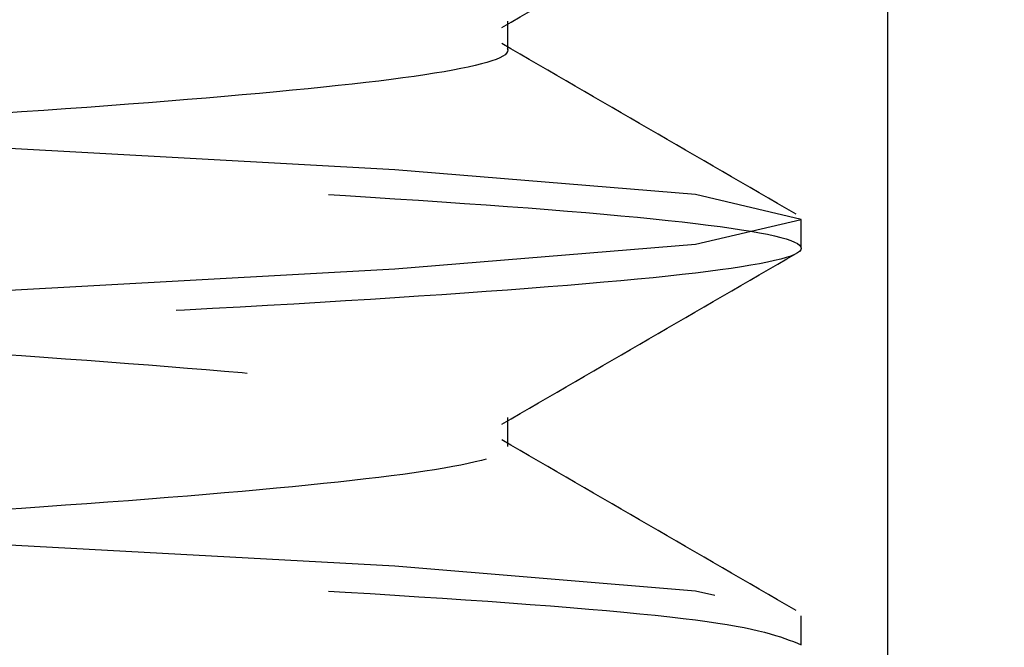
# Model space of a CAD drawing. Header units: inches. Extents: x 1907 to 2452, y -210 to -54.
# Tile 709 of 1056: x 2144.1262 to 2144.2149, y -176.8672 to -176.8106. Entities that reach past the tile are written whole.
import ezdxf

# ---------------------------------------------------------------- set-up
doc = ezdxf.new("R2010")
doc.units = ezdxf.units.IN
doc.header["$LTSCALE"] = 0.5
doc.header["$MEASUREMENT"] = 0
doc.linetypes.add('HIDDEN', pattern=[0.22499999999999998, 0.15, -0.075])
doc.layers.add('SID-M-H', color=4, linetype='HIDDEN')

msp = doc.modelspace()

# ---------------------------------------------------------------- linework, layer by layer
at = {"layer": 'SID-M-H'}
for p, q in [((2144.214886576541, -175.881832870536), (2144.214886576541, -177.411832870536)), ((2144.20440777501, -177.081832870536), (2144.20440777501, -176.211832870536)), ((2144.170176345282, -176.8133656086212), (2144.170176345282, -176.8107614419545)), ((2144.159983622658, -176.8241542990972), (2144.119430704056, -176.8219221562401)), ((2144.187080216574, -176.8263864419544), (2144.159983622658, -176.8241542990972)), ((2144.19659527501, -176.8286185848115), (2144.187080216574, -176.8263864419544)), ((2144.187080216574, -176.8308507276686), (2144.19659527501, -176.8286185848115)), ((2144.19659527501, -176.8312227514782), (2144.19659527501, -176.8286185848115)), ((2144.159983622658, -176.8330828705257), (2144.187080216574, -176.8308507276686)), ((2144.119430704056, -176.8353150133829), (2144.159983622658, -176.8330828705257)), ((2144.170176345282, -176.8490798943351), (2144.170176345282, -176.8464757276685)), ((2144.159983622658, -176.8598685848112), (2144.119430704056, -176.8576364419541)), ((2144.187080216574, -176.8621007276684), (2144.159983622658, -176.8598685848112)), ((2144.188809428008, -176.8625063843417), (2144.187080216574, -176.8621007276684)), ((2144.19659527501, -176.8669370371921), (2144.19659527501, -176.8643328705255))]:
    msp.add_line(p, q, dxfattribs=at)
for points, knots in [([(2143.97499658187, -175.8292082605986), (2143.976194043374, -175.8297557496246), (2143.979018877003, -175.8310472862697), (2144.000392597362, -175.8330828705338), (2144.032802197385, -175.8353150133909), (2144.07161820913, -175.837547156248), (2144.110296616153, -175.8397792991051), (2144.143119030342, -175.8420114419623), (2144.165042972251, -175.8442435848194), (2144.172742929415, -175.8464757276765), (2144.165043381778, -175.8487078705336), (2144.143117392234, -175.8509400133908), (2144.110302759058, -175.8531721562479), (2144.071595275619, -175.855404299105), (2144.032887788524, -175.8576364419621), (2144.000073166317, -175.8598685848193), (2143.978147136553, -175.8621007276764), (2143.970447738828, -175.8643328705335), (2143.978147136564, -175.8665650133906), (2144.000073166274, -175.8687971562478), (2144.032887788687, -175.8710292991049), (2144.07159527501, -175.873261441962), (2144.110302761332, -175.8754935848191), (2144.143117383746, -175.8777257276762), (2144.165043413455, -175.8799578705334), (2144.172742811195, -175.8821900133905), (2144.165043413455, -175.8844221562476), (2144.143117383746, -175.8866542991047), (2144.110302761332, -175.8888864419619), (2144.07159527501, -175.891118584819), (2144.032887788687, -175.8933507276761), (2144.000073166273, -175.8955828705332), (2143.978147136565, -175.8978150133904), (2143.970447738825, -175.9000471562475), (2143.978147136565, -175.9022792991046), (2144.000073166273, -175.9045114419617), (2144.032887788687, -175.9067435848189), (2144.07159527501, -175.908975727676), (2144.110302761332, -175.9112078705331), (2144.143117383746, -175.9134400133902), (2144.165043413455, -175.9156721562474), (2144.172742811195, -175.9179042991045), (2144.165043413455, -175.9201364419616), (2144.143117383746, -175.9223685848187), (2144.110302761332, -175.9246007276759), (2144.07159527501, -175.926832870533), (2144.032887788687, -175.9290650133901), (2144.000073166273, -175.9312971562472), (2143.978147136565, -175.9335292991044), (2143.970447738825, -175.9357614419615), (2143.978147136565, -175.9379935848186), (2144.000073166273, -175.9402257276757), (2144.032887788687, -175.9424578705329), (2144.07159527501, -175.94469001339), (2144.110302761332, -175.9469221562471), (2144.143117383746, -175.9491542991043), (2144.165043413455, -175.9513864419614), (2144.172742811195, -175.9536185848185), (2144.165043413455, -175.9558507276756), (2144.143117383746, -175.9580828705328), (2144.110302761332, -175.9603150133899), (2144.07159527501, -175.962547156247), (2144.032887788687, -175.9647792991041), (2144.000073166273, -175.9670114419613), (2143.978147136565, -175.9692435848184), (2143.970447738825, -175.9714757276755), (2143.978147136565, -175.9737078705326), (2144.000073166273, -175.9759400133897), (2144.032887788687, -175.9781721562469), (2144.07159527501, -175.980404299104), (2144.110302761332, -175.9826364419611), (2144.143117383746, -175.9848685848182), (2144.165043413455, -175.9871007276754), (2144.172742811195, -175.9893328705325), (2144.165043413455, -175.9915650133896), (2144.143117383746, -175.9937971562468), (2144.110302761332, -175.9960292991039), (2144.07159527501, -175.998261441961), (2144.032887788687, -176.0004935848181), (2144.000073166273, -176.0027257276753), (2143.978147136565, -176.0049578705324), (2143.970447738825, -176.0071900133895), (2143.978147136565, -176.0094221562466), (2144.000073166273, -176.0116542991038), (2144.032887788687, -176.0138864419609), (2144.07159527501, -176.016118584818), (2144.110302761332, -176.0183507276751), (2144.143117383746, -176.0205828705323), (2144.165043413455, -176.0228150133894), (2144.172742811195, -176.0250471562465), (2144.165043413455, -176.0272792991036), (2144.143117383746, -176.0295114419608), (2144.110302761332, -176.0317435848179), (2144.07159527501, -176.033975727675), (2144.032887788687, -176.0362078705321), (2144.000073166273, -176.0384400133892), (2143.978147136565, -176.0406721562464), (2143.970447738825, -176.0429042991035), (2143.978147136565, -176.0451364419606), (2144.000073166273, -176.0473685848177), (2144.032887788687, -176.0496007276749), (2144.07159527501, -176.051832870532), (2144.110302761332, -176.0540650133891), (2144.143117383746, -176.0562971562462), (2144.165043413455, -176.0585292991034), (2144.172742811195, -176.0607614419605), (2144.165043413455, -176.0629935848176), (2144.143117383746, -176.0652257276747), (2144.110302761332, -176.0674578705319), (2144.07159527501, -176.069690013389), (2144.032887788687, -176.0719221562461), (2144.000073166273, -176.0741542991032), (2143.978147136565, -176.0763864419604), (2143.970447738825, -176.0786185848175), (2143.978147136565, -176.0808507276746), (2144.000073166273, -176.0830828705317), (2144.032887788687, -176.0853150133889), (2144.07159527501, -176.087547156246), (2144.110302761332, -176.0897792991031), (2144.143117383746, -176.0920114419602), (2144.165043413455, -176.0942435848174), (2144.172742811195, -176.0964757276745), (2144.165043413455, -176.0987078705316), (2144.143117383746, -176.1009400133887), (2144.110302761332, -176.1031721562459), (2144.07159527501, -176.105404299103), (2144.032887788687, -176.1076364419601), (2144.000073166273, -176.1098685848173), (2143.978147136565, -176.1121007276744), (2143.970447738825, -176.1143328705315), (2143.978147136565, -176.1165650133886), (2144.000073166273, -176.1187971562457), (2144.032887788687, -176.1210292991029), (2144.07159527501, -176.12326144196), (2144.110302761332, -176.1254935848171), (2144.143117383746, -176.1277257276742), (2144.165043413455, -176.1299578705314), (2144.172742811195, -176.1321900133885), (2144.165043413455, -176.1344221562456), (2144.143117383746, -176.1366542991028), (2144.110302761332, -176.1388864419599), (2144.07159527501, -176.141118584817), (2144.032887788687, -176.1433507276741), (2144.000073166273, -176.1455828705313), (2143.978147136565, -176.1478150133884), (2143.970447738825, -176.1500471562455), (2143.978147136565, -176.1522792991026), (2144.000073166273, -176.1545114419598), (2144.032887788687, -176.1567435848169), (2144.07159527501, -176.158975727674), (2144.110302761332, -176.1612078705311), (2144.143117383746, -176.1634400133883), (2144.165043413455, -176.1656721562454), (2144.172742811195, -176.1679042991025), (2144.165043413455, -176.1701364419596), (2144.143117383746, -176.1723685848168), (2144.110302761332, -176.1746007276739), (2144.07159527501, -176.176832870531), (2144.032887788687, -176.1790650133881), (2144.000073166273, -176.1812971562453), (2143.978147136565, -176.1835292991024), (2143.970447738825, -176.1857614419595), (2143.978147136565, -176.1879935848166), (2144.000073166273, -176.1902257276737), (2144.032887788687, -176.1924578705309), (2144.07159527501, -176.194690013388), (2144.110302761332, -176.1969221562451), (2144.143117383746, -176.1991542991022), (2144.165043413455, -176.2013864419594), (2144.172742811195, -176.2036185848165), (2144.165043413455, -176.2058507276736), (2144.143117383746, -176.2080828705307), (2144.110302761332, -176.2103150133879), (2144.07159527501, -176.212547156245), (2144.032887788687, -176.2147792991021), (2144.000073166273, -176.2170114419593), (2143.978147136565, -176.2192435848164), (2143.970447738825, -176.2214757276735), (2143.978147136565, -176.2237078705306), (2144.000073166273, -176.2259400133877), (2144.032887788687, -176.2281721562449), (2144.07159527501, -176.230404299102), (2144.110302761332, -176.2326364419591), (2144.143117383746, -176.2348685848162), (2144.165043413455, -176.2371007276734), (2144.172742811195, -176.2393328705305), (2144.165043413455, -176.2415650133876), (2144.143117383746, -176.2437971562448), (2144.110302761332, -176.2460292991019), (2144.07159527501, -176.248261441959), (2144.032887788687, -176.2504935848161), (2144.000073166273, -176.2527257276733), (2143.978147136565, -176.2549578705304), (2143.970447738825, -176.2571900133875), (2143.978147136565, -176.2594221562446), (2144.000073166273, -176.2616542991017), (2144.032887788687, -176.2638864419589), (2144.07159527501, -176.266118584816), (2144.110302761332, -176.2683507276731), (2144.143117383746, -176.2705828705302), (2144.165043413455, -176.2728150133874), (2144.172742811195, -176.2750471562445), (2144.165043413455, -176.2772792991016), (2144.143117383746, -176.2795114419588), (2144.110302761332, -176.2817435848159), (2144.07159527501, -176.283975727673), (2144.032887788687, -176.2862078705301), (2144.000073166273, -176.2884400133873), (2143.978147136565, -176.2906721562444), (2143.970447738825, -176.2929042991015), (2143.978147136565, -176.2951364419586), (2144.000073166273, -176.2973685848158), (2144.032887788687, -176.2996007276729), (2144.07159527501, -176.30183287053), (2144.110302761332, -176.3040650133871), (2144.143117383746, -176.3062971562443), (2144.165043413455, -176.3085292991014), (2144.172742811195, -176.3107614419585), (2144.165043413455, -176.3129935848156), (2144.143117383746, -176.3152257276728), (2144.110302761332, -176.3174578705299), (2144.07159527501, -176.319690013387), (2144.032887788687, -176.3219221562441), (2144.000073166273, -176.3241542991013), (2143.978147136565, -176.3263864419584), (2143.970447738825, -176.3286185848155), (2143.978147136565, -176.3308507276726), (2144.000073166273, -176.3330828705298), (2144.032887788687, -176.3353150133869), (2144.07159527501, -176.337547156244), (2144.110302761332, -176.3397792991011), (2144.143117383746, -176.3420114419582), (2144.165043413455, -176.3442435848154), (2144.172742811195, -176.3464757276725), (2144.165043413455, -176.3487078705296), (2144.143117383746, -176.3509400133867), (2144.110302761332, -176.3531721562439), (2144.07159527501, -176.355404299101), (2144.032887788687, -176.3576364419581), (2144.000073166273, -176.3598685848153), (2143.978147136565, -176.3621007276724), (2143.970447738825, -176.3643328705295), (2143.978147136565, -176.3665650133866), (2144.000073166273, -176.3687971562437), (2144.032887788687, -176.3710292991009), (2144.07159527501, -176.373261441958), (2144.110302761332, -176.3754935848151), (2144.143117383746, -176.3777257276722), (2144.165043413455, -176.3799578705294), (2144.172742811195, -176.3821900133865), (2144.165043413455, -176.3844221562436), (2144.143117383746, -176.3866542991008), (2144.110302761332, -176.3888864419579), (2144.07159527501, -176.391118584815), (2144.032887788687, -176.3933507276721), (2144.000073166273, -176.3955828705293), (2143.978147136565, -176.3978150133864), (2143.970447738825, -176.4000471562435), (2143.978147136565, -176.4022792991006), (2144.000073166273, -176.4045114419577), (2144.032887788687, -176.4067435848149), (2144.07159527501, -176.408975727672), (2144.110302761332, -176.4112078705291), (2144.143117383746, -176.4134400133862), (2144.165043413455, -176.4156721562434), (2144.172742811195, -176.4179042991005), (2144.165043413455, -176.4201364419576), (2144.143117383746, -176.4223685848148), (2144.110302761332, -176.4246007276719), (2144.07159527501, -176.426832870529), (2144.032887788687, -176.4290650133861), (2144.000073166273, -176.4312971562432), (2143.978147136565, -176.4335292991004), (2143.970447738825, -176.4357614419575), (2143.978147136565, -176.4379935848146), (2144.000073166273, -176.4402257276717), (2144.032887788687, -176.4424578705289), (2144.07159527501, -176.444690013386), (2144.110302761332, -176.4469221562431), (2144.143117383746, -176.4491542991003), (2144.165043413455, -176.4513864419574), (2144.172742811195, -176.4536185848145), (2144.165043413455, -176.4558507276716), (2144.143117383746, -176.4580828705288), (2144.110302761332, -176.4603150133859), (2144.07159527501, -176.462547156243), (2144.032887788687, -176.4647792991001), (2144.000073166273, -176.4670114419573), (2143.978147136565, -176.4692435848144), (2143.970447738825, -176.4714757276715), (2143.978147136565, -176.4737078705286), (2144.000073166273, -176.4759400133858), (2144.032887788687, -176.4781721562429), (2144.07159527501, -176.4804042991), (2144.110302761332, -176.4826364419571), (2144.143117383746, -176.4848685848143), (2144.165043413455, -176.4871007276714), (2144.172742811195, -176.4893328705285), (2144.165043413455, -176.4915650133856), (2144.143117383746, -176.4937971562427), (2144.110302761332, -176.4960292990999), (2144.07159527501, -176.498261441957), (2144.032887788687, -176.5004935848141), (2144.000073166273, -176.5027257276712), (2143.978147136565, -176.5049578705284), (2143.970447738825, -176.5071900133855), (2143.978147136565, -176.5094221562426), (2144.000073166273, -176.5116542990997), (2144.032887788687, -176.5138864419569), (2144.07159527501, -176.516118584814), (2144.110302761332, -176.5183507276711), (2144.143117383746, -176.5205828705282), (2144.165043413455, -176.5228150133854), (2144.172742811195, -176.5250471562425), (2144.165043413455, -176.5272792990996), (2144.143117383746, -176.5295114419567), (2144.110302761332, -176.5317435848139), (2144.07159527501, -176.533975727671), (2144.032887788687, -176.5362078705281), (2144.000073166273, -176.5384400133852), (2143.978147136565, -176.5406721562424), (2143.970447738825, -176.5429042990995), (2143.978147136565, -176.5451364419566), (2144.000073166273, -176.5473685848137), (2144.032887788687, -176.5496007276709), (2144.07159527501, -176.551832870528), (2144.110302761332, -176.5540650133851), (2144.143117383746, -176.5562971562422), (2144.165043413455, -176.5585292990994), (2144.172742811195, -176.5607614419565), (2144.165043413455, -176.5629935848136), (2144.143117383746, -176.5652257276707), (2144.110302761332, -176.5674578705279), (2144.07159527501, -176.569690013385), (2144.032887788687, -176.5719221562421), (2144.000073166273, -176.5741542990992), (2143.978147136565, -176.5763864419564), (2143.970447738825, -176.5786185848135), (2143.978147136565, -176.5808507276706), (2144.000073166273, -176.5830828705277), (2144.032887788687, -176.5853150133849), (2144.07159527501, -176.587547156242), (2144.110302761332, -176.5897792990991), (2144.143117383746, -176.5920114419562), (2144.165043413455, -176.5942435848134), (2144.172742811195, -176.5964757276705), (2144.165043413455, -176.5987078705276), (2144.143117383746, -176.6009400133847), (2144.110302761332, -176.6031721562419), (2144.07159527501, -176.605404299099), (2144.032887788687, -176.6076364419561), (2144.000073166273, -176.6098685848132), (2143.978147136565, -176.6121007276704), (2143.970447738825, -176.6143328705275), (2143.978147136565, -176.6165650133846), (2144.000073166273, -176.6187971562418), (2144.032887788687, -176.6210292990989), (2144.07159527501, -176.623261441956), (2144.110302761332, -176.6254935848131), (2144.143117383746, -176.6277257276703), (2144.165043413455, -176.6299578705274), (2144.172742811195, -176.6321900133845), (2144.165043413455, -176.6344221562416), (2144.143117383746, -176.6366542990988), (2144.110302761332, -176.6388864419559), (2144.07159527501, -176.641118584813), (2144.032887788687, -176.6433507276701), (2144.000073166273, -176.6455828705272), (2143.978147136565, -176.6478150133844), (2143.970447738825, -176.6500471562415), (2143.978147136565, -176.6522792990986), (2144.000073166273, -176.6545114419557), (2144.032887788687, -176.6567435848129), (2144.07159527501, -176.65897572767), (2144.110302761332, -176.6612078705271), (2144.143117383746, -176.6634400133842), (2144.165043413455, -176.6656721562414), (2144.172742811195, -176.6679042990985), (2144.165043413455, -176.6701364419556), (2144.143117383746, -176.6723685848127), (2144.110302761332, -176.6746007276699), (2144.07159527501, -176.676832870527), (2144.032887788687, -176.6790650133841), (2144.000073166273, -176.6812971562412), (2143.978147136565, -176.6835292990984), (2143.970447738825, -176.6857614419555), (2143.978147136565, -176.6879935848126), (2144.000073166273, -176.6902257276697), (2144.032887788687, -176.6924578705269), (2144.07159527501, -176.694690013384), (2144.110302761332, -176.6969221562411), (2144.143117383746, -176.6991542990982), (2144.165043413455, -176.7013864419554), (2144.172742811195, -176.7036185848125), (2144.165043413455, -176.7058507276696), (2144.143117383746, -176.7080828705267), (2144.110302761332, -176.7103150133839), (2144.07159527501, -176.712547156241), (2144.032887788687, -176.7147792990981), (2144.000073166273, -176.7170114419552), (2143.978147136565, -176.7192435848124), (2143.970447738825, -176.7214757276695), (2143.978147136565, -176.7237078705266), (2144.000073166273, -176.7259400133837), (2144.032887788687, -176.7281721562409), (2144.07159527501, -176.730404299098), (2144.110302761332, -176.7326364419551), (2144.143117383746, -176.7348685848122), (2144.165043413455, -176.7371007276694), (2144.172742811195, -176.7393328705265), (2144.165043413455, -176.7415650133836), (2144.143117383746, -176.7437971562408), (2144.110302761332, -176.7460292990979), (2144.07159527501, -176.748261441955), (2144.032887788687, -176.7504935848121), (2144.000073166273, -176.7527257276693), (2143.978147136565, -176.7549578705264), (2143.970447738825, -176.7571900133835), (2143.978147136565, -176.7594221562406), (2144.000073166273, -176.7616542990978), (2144.032887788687, -176.7638864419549), (2144.07159527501, -176.766118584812), (2144.110302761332, -176.7683507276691), (2144.143117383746, -176.7705828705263), (2144.165043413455, -176.7728150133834), (2144.172742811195, -176.7750471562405), (2144.165043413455, -176.7772792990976), (2144.143117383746, -176.7795114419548), (2144.110302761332, -176.7817435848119), (2144.07159527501, -176.783975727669), (2144.032887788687, -176.7862078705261), (2144.000073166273, -176.7884400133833), (2143.978147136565, -176.7906721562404), (2143.970447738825, -176.7929042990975), (2143.978147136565, -176.7951364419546), (2144.000073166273, -176.7973685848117), (2144.032887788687, -176.7996007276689), (2144.07159527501, -176.801832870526), (2144.110302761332, -176.8040650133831), (2144.143117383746, -176.8062971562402), (2144.165043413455, -176.8085292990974), (2144.172742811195, -176.8107614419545), (2144.165043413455, -176.8129935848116), (2144.143117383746, -176.8152257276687), (2144.110302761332, -176.8174578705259), (2144.07159527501, -176.819690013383), (2144.032887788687, -176.8219221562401), (2144.000073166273, -176.8241542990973), (2143.978147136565, -176.8263864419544), (2143.970447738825, -176.8286185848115), (2143.978147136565, -176.8308507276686), (2144.000073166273, -176.8330828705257), (2144.032887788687, -176.8353150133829), (2144.07159527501, -176.83754715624), (2144.110302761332, -176.8397792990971), (2144.143117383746, -176.8420114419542), (2144.165043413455, -176.8442435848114), (2144.172742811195, -176.8464757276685), (2144.165043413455, -176.8487078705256), (2144.143117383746, -176.8509400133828), (2144.110302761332, -176.8531721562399), (2144.07159527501, -176.855404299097), (2144.032887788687, -176.8576364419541), (2144.000073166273, -176.8598685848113), (2143.978147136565, -176.8621007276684), (2143.970447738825, -176.8643328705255), (2143.978147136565, -176.8665650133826), (2144.000073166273, -176.8687971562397), (2144.032887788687, -176.8710292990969), (2144.07159527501, -176.873261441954), (2144.110302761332, -176.8754935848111), (2144.143117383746, -176.8777257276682), (2144.165043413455, -176.8799578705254), (2144.172742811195, -176.8821900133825), (2144.165043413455, -176.8844221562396), (2144.143117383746, -176.8866542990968), (2144.110302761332, -176.8888864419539), (2144.07159527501, -176.891118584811), (2144.032887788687, -176.8933507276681), (2144.000073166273, -176.8955828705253), (2143.978147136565, -176.8978150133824), (2143.970447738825, -176.9000471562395), (2143.978147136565, -176.9022792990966), (2144.000073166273, -176.9045114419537), (2144.032887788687, -176.9067435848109), (2144.07159527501, -176.908975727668), (2144.110302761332, -176.9112078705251), (2144.143117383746, -176.9134400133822), (2144.165043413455, -176.9156721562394), (2144.172742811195, -176.9179042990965), (2144.165043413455, -176.9201364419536), (2144.143117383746, -176.9223685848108), (2144.110302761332, -176.9246007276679), (2144.07159527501, -176.926832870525), (2144.032887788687, -176.9290650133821), (2144.000073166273, -176.9312971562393), (2143.978147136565, -176.9335292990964), (2143.970447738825, -176.9357614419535), (2143.978147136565, -176.9379935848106), (2144.000073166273, -176.9402257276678), (2144.032887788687, -176.9424578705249), (2144.07159527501, -176.944690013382), (2144.110302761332, -176.9469221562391), (2144.143117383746, -176.9491542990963), (2144.165043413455, -176.9513864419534), (2144.172742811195, -176.9536185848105), (2144.165043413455, -176.9558507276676), (2144.143117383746, -176.9580828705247), (2144.110302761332, -176.9603150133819), (2144.07159527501, -176.962547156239), (2144.032887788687, -176.9647792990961), (2144.000073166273, -176.9670114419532), (2143.978147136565, -176.9692435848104), (2143.970447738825, -176.9714757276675), (2143.978147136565, -176.9737078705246), (2144.000073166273, -176.9759400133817), (2144.032887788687, -176.9781721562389), (2144.07159527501, -176.980404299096), (2144.110302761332, -176.9826364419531), (2144.143117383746, -176.9848685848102), (2144.165043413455, -176.9871007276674), (2144.172742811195, -176.9893328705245), (2144.165043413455, -176.9915650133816), (2144.143117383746, -176.9937971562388), (2144.110302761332, -176.9960292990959), (2144.07159527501, -176.998261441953), (2144.032887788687, -177.0004935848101), (2144.000073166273, -177.0027257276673), (2143.978147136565, -177.0049578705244), (2143.970447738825, -177.0071900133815), (2143.978147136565, -177.0094221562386), (2144.000073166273, -177.0116542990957), (2144.032887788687, -177.0138864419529), (2144.07159527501, -177.01611858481), (2144.110302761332, -177.0183507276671), (2144.143117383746, -177.0205828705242), (2144.165043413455, -177.0228150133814), (2144.172742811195, -177.0250471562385), (2144.165043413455, -177.0272792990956), (2144.143117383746, -177.0295114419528), (2144.110302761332, -177.0317435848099), (2144.07159527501, -177.033975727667), (2144.032887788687, -177.0362078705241), (2144.000073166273, -177.0384400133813), (2143.978147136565, -177.0406721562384), (2143.970447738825, -177.0429042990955), (2143.978147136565, -177.0451364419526), (2144.000073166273, -177.0473685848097), (2144.032887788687, -177.0496007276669), (2144.07159527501, -177.051832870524), (2144.110302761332, -177.0540650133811), (2144.143117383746, -177.0562971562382), (2144.165043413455, -177.0585292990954), (2144.172742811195, -177.0607614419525), (2144.165043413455, -177.0629935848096), (2144.143117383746, -177.0652257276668), (2144.110302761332, -177.0674578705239), (2144.07159527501, -177.069690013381), (2144.032887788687, -177.0719221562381), (2144.000073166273, -177.0741542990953), (2143.978147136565, -177.0763864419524), (2143.970447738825, -177.0786185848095), (2143.978147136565, -177.0808507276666), (2144.000073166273, -177.0830828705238), (2144.032887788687, -177.0853150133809), (2144.07159527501, -177.087547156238), (2144.110302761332, -177.0897792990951), (2144.143117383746, -177.0920114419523), (2144.165043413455, -177.0942435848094), (2144.172742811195, -177.0964757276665), (2144.165043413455, -177.0987078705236), (2144.143117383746, -177.1009400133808), (2144.110302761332, -177.1031721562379), (2144.07159527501, -177.105404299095), (2144.032887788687, -177.1076364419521), (2144.000073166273, -177.1098685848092), (2143.978147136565, -177.1121007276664), (2143.970447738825, -177.1143328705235), (2143.978147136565, -177.1165650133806), (2144.000073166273, -177.1187971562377), (2144.032887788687, -177.1210292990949), (2144.07159527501, -177.123261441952), (2144.110302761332, -177.1254935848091), (2144.143117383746, -177.1277257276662), (2144.165043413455, -177.1299578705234), (2144.172742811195, -177.1321900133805), (2144.165043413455, -177.1344221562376), (2144.143117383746, -177.1366542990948), (2144.110302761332, -177.1388864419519), (2144.07159527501, -177.141118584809), (2144.032887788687, -177.1433507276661), (2144.000073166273, -177.1455828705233), (2143.978147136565, -177.1478150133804), (2143.970447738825, -177.1500471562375), (2143.978147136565, -177.1522792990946), (2144.000073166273, -177.1545114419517), (2144.032887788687, -177.1567435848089), (2144.07159527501, -177.158975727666), (2144.110302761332, -177.1612078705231), (2144.143117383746, -177.1634400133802), (2144.165043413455, -177.1656721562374), (2144.172742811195, -177.1679042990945), (2144.165043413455, -177.1701364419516), (2144.143117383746, -177.1723685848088), (2144.110302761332, -177.1746007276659), (2144.07159527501, -177.176832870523), (2144.032887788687, -177.1790650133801), (2144.000073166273, -177.1812971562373), (2143.978147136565, -177.1835292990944), (2143.970447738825, -177.1857614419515), (2143.978147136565, -177.1879935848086), (2144.000073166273, -177.1902257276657), (2144.032887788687, -177.1924578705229), (2144.07159527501, -177.19469001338), (2144.110302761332, -177.1969221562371), (2144.143117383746, -177.1991542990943), (2144.165043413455, -177.2013864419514), (2144.172742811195, -177.2036185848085), (2144.165043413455, -177.2058507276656), (2144.143117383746, -177.2080828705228), (2144.110302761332, -177.2103150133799), (2144.07159527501, -177.212547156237), (2144.032887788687, -177.2147792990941), (2144.000073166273, -177.2170114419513), (2143.978147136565, -177.2192435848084), (2143.970447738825, -177.2214757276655), (2143.978147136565, -177.2237078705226), (2144.000073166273, -177.2259400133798), (2144.032887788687, -177.2281721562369), (2144.07159527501, -177.230404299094), (2144.110302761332, -177.2326364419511), (2144.143117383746, -177.2348685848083), (2144.165043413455, -177.2371007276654), (2144.172742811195, -177.2393328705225), (2144.165043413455, -177.2415650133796), (2144.143117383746, -177.2437971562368), (2144.110302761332, -177.2460292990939), (2144.07159527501, -177.248261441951), (2144.032887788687, -177.2504935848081), (2144.000073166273, -177.2527257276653), (2143.978147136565, -177.2549578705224), (2143.970447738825, -177.2571900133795), (2143.978147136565, -177.2594221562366), (2144.000073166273, -177.2616542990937), (2144.032887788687, -177.2638864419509), (2144.07159527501, -177.266118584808), (2144.110302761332, -177.2683507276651), (2144.143117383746, -177.2705828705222), (2144.165043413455, -177.2728150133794), (2144.172742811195, -177.2750471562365), (2144.165043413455, -177.2772792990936), (2144.143117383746, -177.2795114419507), (2144.110302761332, -177.2817435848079), (2144.07159527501, -177.283975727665), (2144.032887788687, -177.2862078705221), (2144.000073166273, -177.2884400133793), (2143.978147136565, -177.2906721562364), (2143.970447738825, -177.2929042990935), (2143.978147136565, -177.2951364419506), (2144.000073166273, -177.2973685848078), (2144.032887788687, -177.2996007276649), (2144.07159527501, -177.301832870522), (2144.110302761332, -177.3040650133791), (2144.143117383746, -177.3062971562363), (2144.165043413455, -177.3085292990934), (2144.172742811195, -177.3107614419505), (2144.165043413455, -177.3129935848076), (2144.143117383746, -177.3152257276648), (2144.110302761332, -177.3174578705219), (2144.07159527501, -177.319690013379), (2144.032887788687, -177.3219221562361), (2144.000073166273, -177.3241542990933), (2143.978147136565, -177.3263864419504), (2143.970447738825, -177.3286185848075), (2143.978147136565, -177.3308507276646), (2144.000073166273, -177.3330828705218), (2144.032887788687, -177.3353150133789), (2144.07159527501, -177.337547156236), (2144.110302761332, -177.3397792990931), (2144.143117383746, -177.3420114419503), (2144.165043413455, -177.3442435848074), (2144.172742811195, -177.3464757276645), (2144.165043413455, -177.3487078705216), (2144.143117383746, -177.3509400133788), (2144.110302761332, -177.3531721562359), (2144.07159527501, -177.355404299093), (2144.032887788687, -177.3576364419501), (2144.000073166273, -177.3598685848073), (2143.978147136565, -177.3621007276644), (2143.970447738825, -177.3643328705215), (2143.978147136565, -177.3665650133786), (2144.000073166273, -177.3687971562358), (2144.032887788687, -177.3710292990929), (2144.07159527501, -177.37326144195), (2144.110302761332, -177.3754935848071), (2144.143117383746, -177.3777257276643), (2144.165043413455, -177.3799578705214), (2144.172742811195, -177.3821900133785), (2144.165043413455, -177.3844221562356), (2144.143117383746, -177.3866542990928), (2144.110302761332, -177.3888864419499), (2144.07159527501, -177.391118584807), (2144.032887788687, -177.3933507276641), (2144.000073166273, -177.3955828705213), (2143.978147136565, -177.3978150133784), (2143.970447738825, -177.4000471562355), (2143.978147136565, -177.4022792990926), (2144.000073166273, -177.4045114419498), (2144.032887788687, -177.4067435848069), (2144.07159527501, -177.408975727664), (2144.110302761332, -177.4112078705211), (2144.143117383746, -177.4134400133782), (2144.165043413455, -177.4156721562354), (2144.172742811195, -177.4179042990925), (2144.165043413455, -177.4201364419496), (2144.143117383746, -177.4223685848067), (2144.110302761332, -177.4246007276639), (2144.07159527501, -177.426832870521), (2144.032887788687, -177.4290650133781), (2144.000073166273, -177.4312971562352), (2143.978147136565, -177.4335292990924), (2143.970447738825, -177.4357614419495), (2143.978147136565, -177.4379935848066), (2144.000073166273, -177.4402257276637), (2144.032887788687, -177.4424578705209), (2144.07159527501, -177.444690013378), (2144.110302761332, -177.4469221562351), (2144.143117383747, -177.4491542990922), (2144.165043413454, -177.4513864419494), (2144.172742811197, -177.4536185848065), (2144.165043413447, -177.4558507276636), (2144.143117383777, -177.4580828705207), (2144.110302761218, -177.460315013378), (2144.071595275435, -177.4625471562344), (2144.032887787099, -177.4647792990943), (2144.000073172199, -177.4670114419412), (2143.97814711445, -177.4692435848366), (2143.970447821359, -177.4714757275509), (2143.978146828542, -177.473707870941), (2144.000074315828, -177.4759400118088), (2144.032883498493, -177.4781721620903), (2144.071611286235, -177.4804042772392), (2144.110243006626, -177.482636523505), (2144.143340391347, -177.4848682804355), (2144.164211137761, -177.4871018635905), (2144.172991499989, -177.4887818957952), (2144.168837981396, -177.4897264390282), (2144.16797199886, -177.4899233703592)], [0, 0, 0, 0, 0.0009890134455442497, 0.002333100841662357, 0.003677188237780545, 0.005021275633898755, 0.006365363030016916, 0.007709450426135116, 0.009053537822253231, 0.01039762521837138, 0.01174171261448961, 0.01308580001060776, 0.01442988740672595, 0.0157739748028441, 0.01711806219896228, 0.01846214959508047, 0.01980623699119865, 0.02115032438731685, 0.02249441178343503, 0.02383849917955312, 0.0251825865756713, 0.02652667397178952, 0.02787076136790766, 0.02921484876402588, 0.03055893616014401, 0.03190302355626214, 0.03324711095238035, 0.03459119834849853, 0.03593528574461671, 0.03727937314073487, 0.03862346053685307, 0.03996754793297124, 0.04131163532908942, 0.04265572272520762, 0.04399981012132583, 0.0453438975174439, 0.04668798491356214, 0.0480320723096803, 0.04937615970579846, 0.05072024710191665, 0.05206433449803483, 0.05340842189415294, 0.05475250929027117, 0.05609659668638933, 0.05744068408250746, 0.05878477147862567, 0.0601288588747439, 0.06147294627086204, 0.06281703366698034, 0.06416112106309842, 0.06550520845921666, 0.0668492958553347, 0.06819338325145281, 0.06953747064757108, 0.07088155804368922, 0.07222564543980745, 0.0735697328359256, 0.07491382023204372, 0.07625790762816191, 0.07760199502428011, 0.07894608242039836, 0.08029016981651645, 0.08163425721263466, 0.08297834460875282, 0.084322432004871, 0.0856665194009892, 0.08701060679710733, 0.08835469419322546, 0.08969878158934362, 0.09104286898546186, 0.09238695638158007, 0.09373104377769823, 0.09507513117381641, 0.09641921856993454, 0.09776330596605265, 0.09910739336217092, 0.1004514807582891, 0.1017955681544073, 0.1031396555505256, 0.1044837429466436, 0.1058278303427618, 0.10717191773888, 0.108516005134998, 0.1098600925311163, 0.1112041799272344, 0.1125482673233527, 0.1138923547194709, 0.115236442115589, 0.1165805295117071, 0.1179246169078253, 0.1192687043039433, 0.1206127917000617, 0.1219568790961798, 0.1233009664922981, 0.1246450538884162, 0.1259891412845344, 0.1273332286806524, 0.1286773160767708, 0.130021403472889, 0.1313654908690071, 0.1327095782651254, 0.1340536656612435, 0.1353977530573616, 0.1367418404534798, 0.1380859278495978, 0.1394300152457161, 0.1407741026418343, 0.1421181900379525, 0.1434622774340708, 0.1448063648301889, 0.146150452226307, 0.1474945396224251, 0.1488386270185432, 0.1501827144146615, 0.1515268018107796, 0.1528708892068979, 0.1542149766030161, 0.1555590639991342, 0.1569031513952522, 0.1582472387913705, 0.1595913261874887, 0.1609354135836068, 0.1622795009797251, 0.1636235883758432, 0.1649676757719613, 0.1663117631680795, 0.1676558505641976, 0.1689999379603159, 0.170344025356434, 0.1716881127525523, 0.1730322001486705, 0.1743762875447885, 0.1757203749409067, 0.1770644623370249, 0.1784085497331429, 0.1797526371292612, 0.1810967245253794, 0.1824408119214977, 0.1837848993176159, 0.185128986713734, 0.186473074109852, 0.1878171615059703, 0.1891612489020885, 0.1905053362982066, 0.1918494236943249, 0.193193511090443, 0.1945375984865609, 0.1958816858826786, 0.1972257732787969, 0.1985698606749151, 0.1999139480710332, 0.2012580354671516, 0.2026021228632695, 0.203946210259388, 0.2052902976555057, 0.2066343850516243, 0.2079784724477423, 0.2093225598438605, 0.2106666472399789, 0.2120107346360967, 0.2133548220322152, 0.2146989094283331, 0.2160429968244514, 0.2173870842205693, 0.2187311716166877, 0.2200752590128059, 0.2214193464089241, 0.2227634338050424, 0.2241075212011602, 0.2254516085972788, 0.2267956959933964, 0.2281397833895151, 0.229483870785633, 0.2308279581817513, 0.2321720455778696, 0.2335161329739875, 0.2348602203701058, 0.2362043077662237, 0.2375483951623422, 0.2388924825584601, 0.2402365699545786, 0.2415806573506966, 0.2429247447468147, 0.244268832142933, 0.2456129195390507, 0.2469570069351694, 0.2483010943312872, 0.2496451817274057, 0.2509892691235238, 0.2523333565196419, 0.2536774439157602, 0.2550215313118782, 0.2563656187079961, 0.2577097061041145, 0.2590537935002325, 0.2603978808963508, 0.2617419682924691, 0.2630860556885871, 0.2644301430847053, 0.2657742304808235, 0.2671183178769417, 0.2684624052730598, 0.2698064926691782, 0.2711505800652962, 0.2724946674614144, 0.2738387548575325, 0.2751828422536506, 0.2765269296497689, 0.277871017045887, 0.2792151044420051, 0.2805591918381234, 0.2819032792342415, 0.2832473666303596, 0.284591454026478, 0.2859355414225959, 0.2872796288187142, 0.2886237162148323, 0.2899678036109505, 0.2913118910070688, 0.2926559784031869, 0.2940000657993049, 0.2953441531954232, 0.2966882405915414, 0.2980323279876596, 0.2993764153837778, 0.3007205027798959, 0.3020645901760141, 0.3034086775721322, 0.3047527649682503, 0.3060968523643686, 0.3074409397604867, 0.3087850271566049, 0.3101291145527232, 0.3114732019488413, 0.3128172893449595, 0.3141613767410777, 0.3155054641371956, 0.316849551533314, 0.318193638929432, 0.3195377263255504, 0.3208818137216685, 0.3222259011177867, 0.3235699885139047, 0.3249140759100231, 0.3262581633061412, 0.3276022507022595, 0.3289463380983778, 0.3302904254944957, 0.3316345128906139, 0.332978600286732, 0.33432268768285, 0.3356667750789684, 0.3370108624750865, 0.3383549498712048, 0.339699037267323, 0.3410431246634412, 0.3423872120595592, 0.3437312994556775, 0.3450753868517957, 0.3464194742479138, 0.3477635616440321, 0.3491076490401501, 0.3504517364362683, 0.3517958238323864, 0.3531399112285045, 0.3544839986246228, 0.355828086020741, 0.3571721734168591, 0.3585162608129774, 0.3598603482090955, 0.3612044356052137, 0.3625485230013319, 0.3638926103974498, 0.3652366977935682, 0.3665807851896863, 0.3679248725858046, 0.3692689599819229, 0.370613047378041, 0.3719571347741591, 0.3733012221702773, 0.3746453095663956, 0.3759893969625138, 0.377333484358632, 0.3786775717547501, 0.3800216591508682, 0.3813657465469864, 0.3827098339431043, 0.3840539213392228, 0.3853980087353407, 0.3867420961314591, 0.3880861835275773, 0.3894302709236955, 0.3907743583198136, 0.3921184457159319, 0.3934625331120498, 0.3948066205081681, 0.3961507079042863, 0.3974947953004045, 0.3988388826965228, 0.4001829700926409, 0.4015270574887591, 0.4028711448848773, 0.4042152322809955, 0.4055593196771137, 0.406903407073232, 0.40824749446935, 0.4095915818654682, 0.4109356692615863, 0.4122797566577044, 0.4136238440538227, 0.4149679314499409, 0.416312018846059, 0.4176561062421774, 0.4190001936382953, 0.4203442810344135, 0.4216883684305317, 0.4230324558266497, 0.4243765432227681, 0.4257206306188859, 0.4270647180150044, 0.4284088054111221, 0.4297528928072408, 0.4310969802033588, 0.4324410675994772, 0.4337851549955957, 0.4351292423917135, 0.4364733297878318, 0.4378174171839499, 0.439161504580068, 0.4405055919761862, 0.4418496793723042, 0.4431937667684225, 0.4445378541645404, 0.445881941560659, 0.4472260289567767, 0.4485701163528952, 0.4499142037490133, 0.4512582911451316, 0.45260237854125, 0.4539464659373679, 0.4552905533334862, 0.4566346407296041, 0.4579787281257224, 0.4593228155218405, 0.4606669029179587, 0.462010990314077, 0.4633550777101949, 0.4646991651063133, 0.4660432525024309, 0.4673873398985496, 0.4687314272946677, 0.470075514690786, 0.4714196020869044, 0.4727636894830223, 0.4741077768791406, 0.4754518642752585, 0.4767959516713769, 0.478140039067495, 0.4794841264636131, 0.4808282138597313, 0.4821723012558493, 0.4835163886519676, 0.4848604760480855, 0.486204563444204, 0.4875486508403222, 0.4888927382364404, 0.4902368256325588, 0.4915809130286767, 0.4929250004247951, 0.4942690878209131, 0.4956131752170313, 0.4969572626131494, 0.4983013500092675, 0.4996454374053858, 0.5009895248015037, 0.5023336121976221, 0.5036776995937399, 0.5050217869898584, 0.5063658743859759, 0.5077099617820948, 0.5090540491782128, 0.5103981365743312, 0.5117422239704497, 0.5130863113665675, 0.5144303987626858, 0.5157744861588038, 0.5171185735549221, 0.5184626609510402, 0.5198067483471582, 0.5211508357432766, 0.5224949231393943, 0.5238390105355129, 0.5251830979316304, 0.5265271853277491, 0.5278712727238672, 0.5292153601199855, 0.530559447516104, 0.5319035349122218, 0.5332476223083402, 0.534591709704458, 0.5359357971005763, 0.5372798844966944, 0.5386239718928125, 0.5399680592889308, 0.5413121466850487, 0.5426562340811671, 0.5440003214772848, 0.5453444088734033, 0.5466884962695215, 0.5480325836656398, 0.5493766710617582, 0.5507207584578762, 0.5520648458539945, 0.5534089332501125, 0.5547530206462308, 0.5560971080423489, 0.5574411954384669, 0.5587852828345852, 0.5601293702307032, 0.5614734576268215, 0.5628175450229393, 0.5641616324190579, 0.5655057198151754, 0.5668498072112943, 0.5681938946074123, 0.5695379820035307, 0.570882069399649, 0.5722261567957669, 0.5735702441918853, 0.5749143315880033, 0.5762584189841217, 0.5776025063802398, 0.5789465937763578, 0.5802906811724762, 0.581634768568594, 0.5829788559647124, 0.5843229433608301, 0.5856670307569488, 0.587011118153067, 0.5883552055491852, 0.5896992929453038, 0.5910433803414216, 0.5923874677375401, 0.5937315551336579, 0.5950756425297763, 0.5964197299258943, 0.5977638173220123, 0.5991079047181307, 0.6004519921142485, 0.601796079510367, 0.6031401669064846, 0.6044842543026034, 0.6058283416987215, 0.6071724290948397, 0.6085165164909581, 0.6098606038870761, 0.6112046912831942, 0.6125487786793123, 0.6138928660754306, 0.6152369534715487, 0.6165810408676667, 0.6179251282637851, 0.6192692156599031, 0.6206133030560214, 0.6219573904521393, 0.6233014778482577, 0.6246455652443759, 0.625989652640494, 0.6273337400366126, 0.6286778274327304, 0.6300219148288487, 0.6313660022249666, 0.632710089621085, 0.6340541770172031, 0.6353982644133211, 0.6367423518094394, 0.6380864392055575, 0.6394305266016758, 0.6407746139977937, 0.6421187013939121, 0.6434627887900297, 0.6448068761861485, 0.6461509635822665, 0.6474950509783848, 0.6488391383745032, 0.650183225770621, 0.6515273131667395, 0.6528714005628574, 0.6542154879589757, 0.6555595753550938, 0.656903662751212, 0.6582477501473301, 0.659591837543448, 0.6609359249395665, 0.6622800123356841, 0.6636240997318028, 0.6649681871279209, 0.6663122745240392, 0.6676563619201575, 0.6690004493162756, 0.6703445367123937, 0.6716886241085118, 0.6730327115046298, 0.6743767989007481, 0.6757208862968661, 0.6770649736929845, 0.6784090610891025, 0.6797531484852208, 0.6810972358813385, 0.6824413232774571, 0.6837854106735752, 0.6851294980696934, 0.6864735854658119, 0.6878176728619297, 0.6891617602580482, 0.6905058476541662, 0.6918499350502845, 0.6931940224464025, 0.6945381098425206, 0.6958821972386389, 0.6972262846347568, 0.6985703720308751, 0.6999144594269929, 0.7012585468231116, 0.7026026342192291, 0.7039467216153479, 0.7052908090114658, 0.7066348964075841, 0.7079789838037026, 0.7093230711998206, 0.7106671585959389, 0.7120112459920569, 0.713355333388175, 0.7146994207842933, 0.7160435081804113, 0.7173875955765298, 0.7187316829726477, 0.7200757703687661, 0.7214198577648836, 0.7227639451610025, 0.7241080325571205, 0.7254521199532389, 0.7267962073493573, 0.7281402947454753, 0.7294843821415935, 0.7308284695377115, 0.7321725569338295, 0.7335166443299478, 0.7348607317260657, 0.7362048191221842, 0.7375489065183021, 0.7388929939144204, 0.7402370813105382, 0.7415811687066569, 0.7429252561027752, 0.7442693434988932, 0.7456134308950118, 0.7469575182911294, 0.7483016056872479, 0.7496456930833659, 0.7509897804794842, 0.7523338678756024, 0.7536779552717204, 0.7550220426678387, 0.7563661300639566, 0.757710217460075, 0.7590543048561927, 0.7603983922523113, 0.7617424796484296, 0.7630865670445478, 0.7644306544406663, 0.7657747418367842, 0.7671188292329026, 0.7684629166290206, 0.7698070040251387, 0.7711510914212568, 0.7724951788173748, 0.7738392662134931, 0.775183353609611, 0.7765274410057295, 0.7778715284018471, 0.7792156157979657, 0.7805597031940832, 0.781903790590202, 0.7832478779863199, 0.7845919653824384, 0.7859360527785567, 0.7872801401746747, 0.7886242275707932, 0.7899683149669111, 0.7913124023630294, 0.7926564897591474, 0.7940005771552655, 0.7953446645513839, 0.7966887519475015, 0.7980328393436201, 0.7993769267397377, 0.8007210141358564, 0.8020651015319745, 0.8034091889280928, 0.8047532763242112, 0.806097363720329, 0.8074414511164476, 0.8087855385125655, 0.8101296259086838, 0.8114737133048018, 0.81281780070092, 0.8141618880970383, 0.8155059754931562, 0.8168500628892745, 0.8181941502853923, 0.8195382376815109, 0.8208823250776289, 0.8222264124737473, 0.8235704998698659, 0.8249145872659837, 0.826258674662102, 0.82760276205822, 0.8289468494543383, 0.8302909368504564, 0.8316350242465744, 0.8329791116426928, 0.8343231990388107, 0.8356672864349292, 0.8370113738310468, 0.8383554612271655, 0.8396995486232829, 0.8410436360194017, 0.8423877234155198, 0.8437318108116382, 0.8450758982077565, 0.8464199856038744, 0.8477640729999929, 0.8491081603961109, 0.850452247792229, 0.8517963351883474, 0.8531404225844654, 0.8544845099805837, 0.8558285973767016, 0.8571726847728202, 0.8585167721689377, 0.8598608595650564, 0.8612049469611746, 0.8625490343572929, 0.8638931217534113, 0.8652372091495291, 0.8665812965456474, 0.8679253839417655, 0.8692694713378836, 0.8706135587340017, 0.8719576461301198, 0.8733017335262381, 0.874645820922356, 0.8759899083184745, 0.8773339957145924, 0.8786780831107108, 0.8800221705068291, 0.8813662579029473, 0.8827103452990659, 0.8840544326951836, 0.885398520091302, 0.8867426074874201, 0.8880866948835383, 0.8894307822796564, 0.8907748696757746, 0.8921189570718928, 0.8934630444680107, 0.8948071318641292, 0.8961512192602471, 0.8974953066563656, 0.8988393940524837, 0.9001834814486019, 0.9015275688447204, 0.9028716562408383, 0.9042157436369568, 0.9055598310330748, 0.906903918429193, 0.9082480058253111, 0.9095920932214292, 0.9109361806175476, 0.9122802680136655, 0.9136243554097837, 0.9149684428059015, 0.9163125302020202, 0.9176566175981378, 0.9190007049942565, 0.9203447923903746, 0.9216888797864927, 0.9230329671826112, 0.9243770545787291, 0.9257211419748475, 0.9270652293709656, 0.9284093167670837, 0.9297534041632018, 0.9310974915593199, 0.9324415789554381, 0.9337856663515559, 0.9351297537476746, 0.936473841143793, 0.9378179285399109, 0.9391620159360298, 0.9405061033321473, 0.9418501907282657, 0.9431942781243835, 0.9445383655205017, 0.94588245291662, 0.9472265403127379, 0.9485706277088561, 0.9499147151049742, 0.9512588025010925, 0.9526028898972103, 0.9539469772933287, 0.9552910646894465, 0.9566351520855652, 0.9579792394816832, 0.9593233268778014, 0.96066741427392, 0.9620115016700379, 0.9633555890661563, 0.9646996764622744, 0.9660437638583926, 0.9673878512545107, 0.9687319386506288, 0.9700760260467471, 0.971420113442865, 0.9727642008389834, 0.9741082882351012, 0.9754523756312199, 0.9767964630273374, 0.9781405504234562, 0.9794846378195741, 0.9808287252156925, 0.9821728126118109, 0.9835169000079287, 0.984860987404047, 0.986205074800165, 0.987549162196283, 0.9888932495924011, 0.9902373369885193, 0.9915814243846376, 0.9929255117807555, 0.994269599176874, 0.9956136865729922, 0.9969577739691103, 0.9983018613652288, 0.9996459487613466, 1, 1, 1, 1]), ([(2144.168164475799, -176.7770528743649), (2144.168961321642, -176.7772523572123), (2144.172730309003, -176.7781958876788), (2144.164319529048, -176.7798834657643), (2144.143311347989, -176.7821156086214), (2144.11025078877, -176.7843477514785), (2144.071609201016, -176.7865798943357), (2144.032884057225, -176.7888120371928), (2144.000074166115, -176.7910441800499), (2143.978146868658, -176.793276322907), (2143.97044781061, -176.7955084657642), (2143.97814711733, -176.7977406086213), (2144.000073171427, -176.7999727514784), (2144.032887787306, -176.8022048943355), (2144.07159527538, -176.8044370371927), (2144.110302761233, -176.8066691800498), (2144.143117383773, -176.8089013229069), (2144.165043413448, -176.811133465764), (2144.172742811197, -176.8133656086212), (2144.165043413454, -176.8155977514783), (2144.143117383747, -176.8178298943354), (2144.110302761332, -176.8200620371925), (2144.07159527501, -176.8222941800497), (2144.032887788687, -176.8245263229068), (2144.000073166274, -176.8267584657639), (2143.978147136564, -176.828990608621), (2143.970447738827, -176.8312227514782), (2143.978147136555, -176.8334548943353), (2144.000073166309, -176.8356870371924), (2144.032887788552, -176.8379191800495), (2144.071595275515, -176.8401513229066), (2144.110302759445, -176.8423834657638), (2144.143117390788, -176.8446156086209), (2144.165043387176, -176.846847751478), (2144.172742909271, -176.8490798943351), (2144.165043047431, -176.8513120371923), (2144.143118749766, -176.8535441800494), (2144.110297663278, -176.8557763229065), (2144.071614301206, -176.8580084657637), (2144.032816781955, -176.8602406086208), (2144.000338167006, -176.8624727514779), (2143.978451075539, -176.8645803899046), (2143.975576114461, -176.8659439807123), (2143.97426988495, -176.8665635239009)], [0, 0, 0, 0, 0.006685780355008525, 0.03162295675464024, 0.0565601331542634, 0.0814973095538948, 0.106434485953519, 0.1313716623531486, 0.1563088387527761, 0.1812460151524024, 0.2061831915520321, 0.2311203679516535, 0.2560575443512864, 0.2809947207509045, 0.3059318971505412, 0.3308690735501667, 0.3558062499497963, 0.3807434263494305, 0.4056806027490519, 0.4306177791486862, 0.4555549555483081, 0.4804921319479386, 0.5054293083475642, 0.5303664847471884, 0.5553036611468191, 0.5802408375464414, 0.605178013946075, 0.6301151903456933, 0.6550523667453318, 0.6799895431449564, 0.7049267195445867, 0.7298638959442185, 0.7548010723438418, 0.7797382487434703, 0.804675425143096, 0.829612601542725, 0.8545497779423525, 0.8794869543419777, 0.9044241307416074, 0.9293613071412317, 0.9542984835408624, 0.9792356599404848, 1, 1, 1, 1]), ([(2144.194465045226, -176.7960081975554), (2144.192888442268, -176.7965856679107), (2144.18928044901, -176.797907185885), (2144.161908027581, -176.7999727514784), (2144.120781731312, -176.8022048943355), (2144.071549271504, -176.8044370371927), (2144.022592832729, -176.8066691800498), (2143.980638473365, -176.8089013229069), (2143.954094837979, -176.811133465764), (2143.943382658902, -176.8127881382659), (2143.947899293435, -176.8136987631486), (2143.948725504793, -176.8138653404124)], [0, 0, 0, 0, 0.09701501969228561, 0.2220150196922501, 0.3470150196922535, 0.4720150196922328, 0.5970150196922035, 0.7220150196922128, 0.8470150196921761, 0.9720150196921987, 1, 1, 1, 1]), ([(2144.169626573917, -176.811342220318), (2144.174041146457, -176.8087815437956), (2144.182872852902, -176.8036587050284), (2144.191710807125, -176.7985405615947), (2144.196131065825, -176.7959807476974)], [0, 0, 0, 0, 0.4998549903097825, 1, 1, 1, 1]), ([(2144.1961277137, -176.8281445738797), (2144.191705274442, -176.825583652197), (2144.182863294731, -176.8204634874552), (2144.174026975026, -176.8153380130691), (2144.169610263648, -176.8127761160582)], [0, 0, 0, 0, 0.5001639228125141, 1, 1, 1, 1]), ([(2143.954372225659, -176.8151900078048), (2143.954874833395, -176.8153259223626), (2143.958128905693, -176.8162058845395), (2143.981949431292, -176.8178298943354), (2144.022234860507, -176.8200620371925), (2144.071670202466, -176.8222941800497), (2144.120655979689, -176.8245263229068), (2144.16229010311, -176.8267584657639), (2144.190085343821, -176.828990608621), (2144.199849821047, -176.8312227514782), (2144.190087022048, -176.8334548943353), (2144.162283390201, -176.8356870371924), (2144.120681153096, -176.8379191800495), (2144.071576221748, -176.8401513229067), (2144.022585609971, -176.8423834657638), (2143.980640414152, -176.8446156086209), (2143.95409429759, -176.846847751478), (2143.943382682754, -176.8485024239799), (2143.947899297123, -176.8494130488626), (2143.948725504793, -176.8495796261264)], [0, 0, 0, 0, 0.01185659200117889, 0.0767640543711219, 0.1416715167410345, 0.2065789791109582, 0.271486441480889, 0.3363939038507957, 0.401301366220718, 0.4662088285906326, 0.531116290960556, 0.5960237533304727, 0.6609312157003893, 0.725838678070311, 0.7907461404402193, 0.8556536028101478, 0.9205610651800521, 0.9854685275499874, 1, 1, 1, 1]), ([(2144.169626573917, -176.847056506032), (2144.174041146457, -176.8444958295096), (2144.182872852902, -176.8393729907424), (2144.191710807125, -176.8342548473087), (2144.196131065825, -176.8316950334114)], [0, 0, 0, 0, 0.4998549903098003, 0.9999999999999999, 0.9999999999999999, 0.9999999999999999, 0.9999999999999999]), ([(2144.1961277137, -176.8638588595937), (2144.191705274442, -176.861297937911), (2144.182863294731, -176.8561777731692), (2144.174026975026, -176.8510522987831), (2144.169610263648, -176.8484904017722)], [0, 0, 0, 0, 0.5001639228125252, 0.9999999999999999, 0.9999999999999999, 0.9999999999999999, 0.9999999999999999]), ([(2143.954372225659, -176.8509042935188), (2143.954874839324, -176.8510402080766), (2143.958128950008, -176.8519201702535), (2143.981948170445, -176.8535441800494), (2144.022239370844, -176.8557763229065), (2144.071653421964, -176.8580084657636), (2144.12071859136, -176.8602406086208), (2144.162056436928, -176.8624727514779), (2144.190957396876, -176.864704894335), (2144.194715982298, -176.8661929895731), (2144.19659527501, -176.8669370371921)], [0, 0, 0, 0, 0.02543193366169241, 0.1646559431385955, 0.3038799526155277, 0.4431039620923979, 0.5823279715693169, 0.7215519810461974, 0.860775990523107, 1, 1, 1, 1]), ([(2143.947784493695, -176.9176253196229), (2143.949498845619, -176.9169742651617), (2143.953172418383, -176.9155791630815), (2143.981214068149, -176.9134400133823), (2144.022431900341, -176.9112078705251), (2144.071617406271, -176.908975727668), (2144.120670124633, -176.9067435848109), (2144.162286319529, -176.9045114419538), (2144.190086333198, -176.9022792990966), (2144.19984964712, -176.9000471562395), (2144.19008672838, -176.8978150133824), (2144.162284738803, -176.8955828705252), (2144.120676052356, -176.8933507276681), (2144.071595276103, -176.891118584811), (2144.022514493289, -176.8888864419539), (2143.980905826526, -176.8866542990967), (2143.953103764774, -176.8844221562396), (2143.943341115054, -176.8821900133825), (2143.953103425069, -176.8799578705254), (2143.980907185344, -176.8777257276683), (2144.022509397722, -176.8754935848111), (2144.071614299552, -176.873261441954), (2144.120605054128, -176.8710292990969), (2144.162549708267, -176.8687971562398), (2144.189097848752, -176.8665650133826), (2144.199808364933, -176.8649096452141), (2144.195286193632, -176.8639983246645), (2144.194456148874, -176.8638310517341)], [0, 0, 0, 0, 0.03630802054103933, 0.07780208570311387, 0.1192961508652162, 0.1607902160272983, 0.2022842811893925, 0.2437783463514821, 0.2852724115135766, 0.326766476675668, 0.3682605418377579, 0.4097546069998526, 0.4512486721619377, 0.492742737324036, 0.5342368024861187, 0.57573086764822, 0.6172249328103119, 0.6587189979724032, 0.7002130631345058, 0.7417071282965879, 0.7832011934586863, 0.8246952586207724, 0.8661893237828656, 0.9076833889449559, 0.9491774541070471, 0.9906715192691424, 1, 1, 1, 1]), ([(2143.973014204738, -176.8669370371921), (2143.973014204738, -176.8674311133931), (2143.974281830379, -176.8679678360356), (2143.979475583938, -176.869069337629), (2143.983400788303, -176.8696332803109), (2143.990905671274, -176.8704484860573), (2143.993671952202, -176.8707151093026), (2143.999626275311, -176.8712308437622), (2144.00278387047, -176.8714736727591), (2144.01304178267, -176.8722403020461), (2144.020904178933, -176.8727886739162), (2144.037876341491, -176.8738985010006), (2144.046973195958, -176.8744590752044), (2144.065277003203, -176.8755254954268), (2144.074326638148, -176.8760060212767), (2144.092638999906, -176.8770574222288), (2144.101814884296, -176.877614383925), (2144.119084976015, -176.878726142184), (2144.127165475, -176.8792800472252), (2144.137808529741, -176.8800602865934), (2144.141086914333, -176.8803051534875), (2144.147252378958, -176.8808113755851), (2144.150139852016, -176.881074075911), (2144.158047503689, -176.881880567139), (2144.162294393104, -176.8824428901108), (2144.168164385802, -176.8835501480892), (2144.169784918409, -176.8840942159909), (2144.170276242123, -176.8848510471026), (2144.170129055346, -176.8850970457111), (2144.169186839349, -176.8856186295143), (2144.168389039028, -176.8858875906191), (2144.165005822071, -176.8867077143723), (2144.161411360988, -176.8872720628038), (2144.151967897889, -176.8883684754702), (2144.146184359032, -176.8888871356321), (2144.133038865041, -176.88988943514), (2144.125408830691, -176.8904311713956), (2144.10876909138, -176.8915367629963), (2144.099771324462, -176.8920997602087), (2144.086078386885, -176.8929093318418), (2144.08148297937, -176.8931733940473), (2144.072367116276, -176.8936828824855), (2144.06785926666, -176.8939261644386), (2144.05414657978, -176.8947020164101), (2144.044911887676, -176.8952542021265), (2144.027379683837, -176.8963655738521), (2144.019096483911, -176.8969238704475), (2144.004412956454, -176.897980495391), (2143.998054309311, -176.8984601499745), (2143.987001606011, -176.8995217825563), (2143.982443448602, -176.9000812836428), (2143.975906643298, -176.9011920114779), (2143.973932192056, -176.9017423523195), (2143.972940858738, -176.9025136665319), (2143.97292753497, -176.9027562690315), (2143.97353251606, -176.9032689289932), (2143.974157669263, -176.9035342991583), (2143.977026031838, -176.904346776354), (2143.980282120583, -176.9049103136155), (2143.989138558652, -176.9060139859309), (2143.994729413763, -176.9065532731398), (2144.007387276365, -176.907548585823), (2144.014744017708, -176.9080758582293), (2144.031018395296, -176.9091749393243), (2144.039897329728, -176.9097391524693), (2144.053526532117, -176.910556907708), (2144.058119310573, -176.9108247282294), (2144.067264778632, -176.9113434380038), (2144.071776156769, -176.9115873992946), (2144.085439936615, -176.9123491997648), (2144.094713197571, -176.9128954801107), (2144.112470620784, -176.9140041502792), (2144.120940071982, -176.9145656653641), (2144.136093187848, -176.9156366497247), (2144.142686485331, -176.9161189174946), (2144.154218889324, -176.9171648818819), (2144.159076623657, -176.9177203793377), (2144.162672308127, -176.918276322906)], [0, 0, 0, 0, 0.0312499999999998, 0.0312499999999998, 0.0624999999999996, 0.0624999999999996, 0.07812499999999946, 0.07812499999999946, 0.09374999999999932, 0.09374999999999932, 0.1249999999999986, 0.1249999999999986, 0.156249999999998, 0.156249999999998, 0.1874999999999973, 0.1874999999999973, 0.2187499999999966, 0.2187499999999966, 0.2499999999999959, 0.2499999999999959, 0.2656249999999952, 0.2656249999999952, 0.2812499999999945, 0.2812499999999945, 0.3124999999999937, 0.3124999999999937, 0.3437499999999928, 0.3437499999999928, 0.3593749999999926, 0.3593749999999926, 0.3749999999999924, 0.3749999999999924, 0.4062499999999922, 0.4062499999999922, 0.437499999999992, 0.437499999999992, 0.4687499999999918, 0.4687499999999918, 0.4999999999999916, 0.4999999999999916, 0.5156249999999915, 0.5156249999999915, 0.5312499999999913, 0.5312499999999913, 0.5624999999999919, 0.5624999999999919, 0.5937499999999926, 0.5937499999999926, 0.6249999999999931, 0.6249999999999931, 0.6562499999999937, 0.6562499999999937, 0.6874999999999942, 0.6874999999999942, 0.7031249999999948, 0.7031249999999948, 0.7187499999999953, 0.7187499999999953, 0.7499999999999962, 0.7499999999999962, 0.7812499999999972, 0.7812499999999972, 0.8124999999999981, 0.8124999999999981, 0.843749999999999, 0.843749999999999, 0.8593749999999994, 0.8593749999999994, 0.8749999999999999, 0.8749999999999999, 0.9062499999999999, 0.9062499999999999, 0.9375, 0.9375, 0.96875, 0.96875, 1, 1, 1, 1])]:
    msp.add_open_spline(points, degree=3, knots=knots, dxfattribs=at)

doc.saveas('drawing.dxf')
